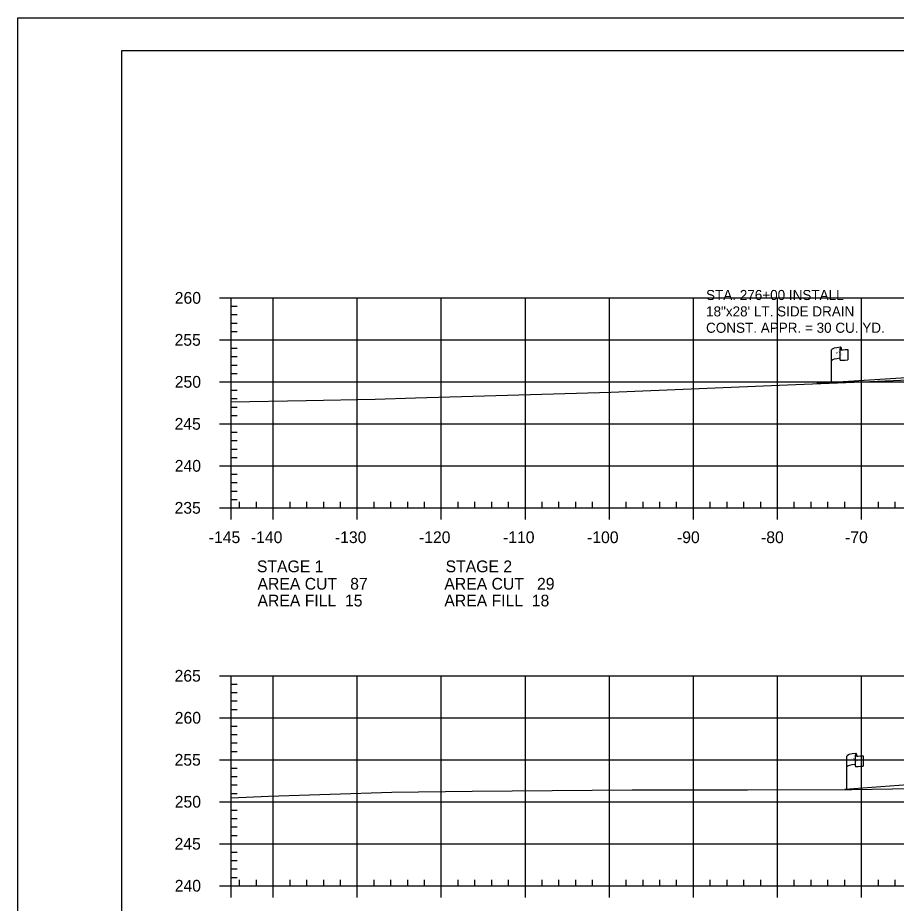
# Model space of a CAD drawing. Extents: x 1365647 to 1367999, y 387113 to 400173.
# Drawn here: x 1365723.7 to 1365828.2, y 395374.1 to 395479.6 of the extents above; entities that cross this region are included whole.
import ezdxf

# ---------------------------------------------------------------- set-up
doc = ezdxf.new("R2010")
doc.units = 0
for name, color, linetype in [('E_Existing ROW', 7, 'Continuous'), ('R_Axis', 7, 'Continuous'), ('R_Axis Annot', 7, 'Continuous'), ('R_Border', 7, 'Continuous'), ('R_Drive', 7, 'Continuous'), ('R_Exist Surface', 7, 'Continuous'), ('R_Grid', 7, 'Continuous'), ('R_No Plot', 7, 'Continuous')]:
    doc.layers.add(name, color=color, linetype=linetype)

msp = doc.modelspace()

# ---------------------------------------------------------------- linework, layer by layer
at = {"layer": 'E_Existing ROW'}
for p, q in [((1365821.51, 395440.12), (1365821.51, 395440.1)), ((1365821.51, 395440.1), (1365821.51, 395438.88)), ((1365821.68, 395440.27), (1365821.68, 395440.03)), ((1365820.52, 395436.07), (1365820.52, 395440.02)), ((1365822.45, 395440.08), (1365822.45, 395438.84)), ((1365822.34, 395387.7), (1365822.34, 395391.65)), ((1365823.33, 395391.75), (1365823.33, 395391.73)), ((1365823.33, 395391.73), (1365823.33, 395390.51)), ((1365823.5, 395391.9), (1365823.5, 395391.66)), ((1365824.27, 395391.71), (1365824.27, 395390.47))]:
    msp.add_line(p, q, dxfattribs=at)
for centre, radius, start, end in [((1365821.59, 395440.12), 0.078, 88.6458, 274.2828), ((1365821.6, 395440.27), 0.0783, 263.0712, 93.9564), ((1365821.59, 395438.88), 0.0783, 180, 273.9564), ((1365823.41, 395391.75), 0.078, 88.6458, 274.2828), ((1365823.42, 395391.9), 0.0783, 263.0712, 93.9564), ((1365823.41, 395390.51), 0.0783, 180, 273.9564)]:
    msp.add_arc(centre, radius, start, end, dxfattribs=at)
for centre, major_axis, ratio, start_param, end_param in [((1365822.1, 395440.06), (-1.58, -0.04), 0.19887, 5.030368, 6.283185), ((1365822.81, 395440.18), (-1.23, -0.13), 0.052933, 0.159456, 1.268315), ((1365822.1, 395438.75), (-1.58, -0.04), 0.19887, 5.083035, 6.194897), ((1365822.81, 395438.94), (-1.23, -0.13), 0.052933, 0.159456, 1.268315), ((1365823.92, 395391.69), (-1.58, -0.04), 0.19887, 5.030368, 6.283185), ((1365824.63, 395391.81), (-1.23, -0.13), 0.052933, 0.159456, 1.268315), ((1365823.91, 395390.38), (-1.58, -0.04), 0.19887, 5.083035, 6.194897), ((1365824.63, 395390.57), (-1.23, -0.13), 0.052933, 0.159456, 1.268315)]:
    msp.add_ellipse(centre, major_axis=major_axis, ratio=ratio, start_param=start_param, end_param=end_param, dxfattribs=at)
at = {"layer": 'R_Axis'}
for p, q in [((1365747.69, 395446.22), (1365749.09, 395446.22)), ((1365749.09, 395421.22), (1365749.09, 395446.22)), ((1365749.09, 395445.22), (1365749.79, 395445.22)), ((1365749.09, 395444.22), (1365749.79, 395444.22)), ((1365749.09, 395443.22), (1365749.79, 395443.22)), ((1365749.09, 395442.22), (1365749.79, 395442.22)), ((1365747.69, 395441.22), (1365749.09, 395441.22)), ((1365749.09, 395440.22), (1365749.79, 395440.22)), ((1365749.09, 395439.22), (1365749.79, 395439.22)), ((1365749.09, 395438.22), (1365749.79, 395438.22)), ((1365749.09, 395437.22), (1365749.79, 395437.22)), ((1365747.69, 395436.22), (1365749.09, 395436.22)), ((1365749.09, 395435.22), (1365749.79, 395435.22)), ((1365749.09, 395434.22), (1365749.79, 395434.22)), ((1365749.09, 395433.22), (1365749.79, 395433.22)), ((1365749.09, 395432.22), (1365749.79, 395432.22)), ((1365747.69, 395431.22), (1365749.09, 395431.22)), ((1365749.09, 395430.22), (1365749.79, 395430.22)), ((1365749.09, 395429.22), (1365749.79, 395429.22)), ((1365749.09, 395428.22), (1365749.79, 395428.22)), ((1365749.09, 395427.22), (1365749.79, 395427.22)), ((1365747.69, 395426.22), (1365749.09, 395426.22)), ((1365749.09, 395425.22), (1365749.79, 395425.22)), ((1365749.09, 395424.22), (1365749.79, 395424.22)), ((1365749.09, 395423.22), (1365749.79, 395423.22)), ((1365749.09, 395422.22), (1365749.79, 395422.22)), ((1365747.69, 395421.22), (1365749.09, 395421.22)), ((1365749.09, 395421.22), (1365749.09, 395421.92)), ((1365749.09, 395421.22), (1366039.09, 395421.22)), ((1365749.09, 395419.82), (1365749.09, 395421.22)), ((1365750.09, 395421.22), (1365750.09, 395421.92)), ((1365752.09, 395421.22), (1365752.09, 395421.92)), ((1365754.09, 395419.82), (1365754.09, 395421.22)), ((1365756.09, 395421.22), (1365756.09, 395421.92)), ((1365758.09, 395421.22), (1365758.09, 395421.92)), ((1365760.09, 395421.22), (1365760.09, 395421.92)), ((1365762.09, 395421.22), (1365762.09, 395421.92)), ((1365764.09, 395419.82), (1365764.09, 395421.22)), ((1365766.09, 395421.22), (1365766.09, 395421.92)), ((1365768.09, 395421.22), (1365768.09, 395421.92)), ((1365770.09, 395421.22), (1365770.09, 395421.92)), ((1365772.09, 395421.22), (1365772.09, 395421.92)), ((1365774.09, 395419.82), (1365774.09, 395421.22)), ((1365776.09, 395421.22), (1365776.09, 395421.92)), ((1365778.09, 395421.22), (1365778.09, 395421.92)), ((1365780.09, 395421.22), (1365780.09, 395421.92)), ((1365782.09, 395421.22), (1365782.09, 395421.92)), ((1365784.09, 395419.82), (1365784.09, 395421.22)), ((1365786.09, 395421.22), (1365786.09, 395421.92)), ((1365788.09, 395421.22), (1365788.09, 395421.92)), ((1365790.09, 395421.22), (1365790.09, 395421.92)), ((1365792.09, 395421.22), (1365792.09, 395421.92)), ((1365794.09, 395419.82), (1365794.09, 395421.22)), ((1365796.09, 395421.22), (1365796.09, 395421.92)), ((1365798.09, 395421.22), (1365798.09, 395421.92)), ((1365800.09, 395421.22), (1365800.09, 395421.92)), ((1365802.09, 395421.22), (1365802.09, 395421.92)), ((1365804.09, 395419.82), (1365804.09, 395421.22)), ((1365806.09, 395421.22), (1365806.09, 395421.92)), ((1365808.09, 395421.22), (1365808.09, 395421.92)), ((1365810.09, 395421.22), (1365810.09, 395421.92)), ((1365812.09, 395421.22), (1365812.09, 395421.92)), ((1365814.09, 395419.82), (1365814.09, 395421.22)), ((1365816.09, 395421.22), (1365816.09, 395421.92)), ((1365818.09, 395421.22), (1365818.09, 395421.92)), ((1365820.09, 395421.22), (1365820.09, 395421.92)), ((1365822.09, 395421.22), (1365822.09, 395421.92)), ((1365824.09, 395419.82), (1365824.09, 395421.22)), ((1365826.09, 395421.22), (1365826.09, 395421.92)), ((1365828.09, 395421.22), (1365828.09, 395421.92)), ((1365747.69, 395401.22), (1365749.09, 395401.22)), ((1365749.09, 395376.22), (1365749.09, 395401.22)), ((1365749.09, 395400.22), (1365749.79, 395400.22)), ((1365749.09, 395399.22), (1365749.79, 395399.22)), ((1365749.09, 395398.22), (1365749.79, 395398.22)), ((1365749.09, 395397.22), (1365749.79, 395397.22)), ((1365747.69, 395396.22), (1365749.09, 395396.22)), ((1365749.09, 395395.22), (1365749.79, 395395.22)), ((1365749.09, 395394.22), (1365749.79, 395394.22)), ((1365749.09, 395393.22), (1365749.79, 395393.22)), ((1365749.09, 395392.22), (1365749.79, 395392.22)), ((1365747.69, 395391.22), (1365749.09, 395391.22)), ((1365749.09, 395390.22), (1365749.79, 395390.22)), ((1365749.09, 395389.22), (1365749.79, 395389.22)), ((1365749.09, 395388.22), (1365749.79, 395388.22)), ((1365749.09, 395387.22), (1365749.79, 395387.22)), ((1365747.69, 395386.22), (1365749.09, 395386.22)), ((1365749.09, 395385.22), (1365749.79, 395385.22)), ((1365749.09, 395384.22), (1365749.79, 395384.22)), ((1365749.09, 395383.22), (1365749.79, 395383.22)), ((1365749.09, 395382.22), (1365749.79, 395382.22)), ((1365747.69, 395381.22), (1365749.09, 395381.22)), ((1365749.09, 395380.22), (1365749.79, 395380.22)), ((1365749.09, 395379.22), (1365749.79, 395379.22)), ((1365749.09, 395378.22), (1365749.79, 395378.22)), ((1365749.09, 395377.22), (1365749.79, 395377.22)), ((1365749.09, 395376.22), (1365749.09, 395376.92)), ((1365750.09, 395376.22), (1365750.09, 395376.92)), ((1365752.09, 395376.22), (1365752.09, 395376.92)), ((1365756.09, 395376.22), (1365756.09, 395376.92)), ((1365758.09, 395376.22), (1365758.09, 395376.92)), ((1365760.09, 395376.22), (1365760.09, 395376.92)), ((1365762.09, 395376.22), (1365762.09, 395376.92)), ((1365766.09, 395376.22), (1365766.09, 395376.92)), ((1365768.09, 395376.22), (1365768.09, 395376.92)), ((1365770.09, 395376.22), (1365770.09, 395376.92)), ((1365772.09, 395376.22), (1365772.09, 395376.92)), ((1365776.09, 395376.22), (1365776.09, 395376.92)), ((1365778.09, 395376.22), (1365778.09, 395376.92)), ((1365780.09, 395376.22), (1365780.09, 395376.92)), ((1365782.09, 395376.22), (1365782.09, 395376.92)), ((1365786.09, 395376.22), (1365786.09, 395376.92)), ((1365788.09, 395376.22), (1365788.09, 395376.92)), ((1365790.09, 395376.22), (1365790.09, 395376.92)), ((1365792.09, 395376.22), (1365792.09, 395376.92)), ((1365796.09, 395376.22), (1365796.09, 395376.92)), ((1365798.09, 395376.22), (1365798.09, 395376.92)), ((1365800.09, 395376.22), (1365800.09, 395376.92)), ((1365802.09, 395376.22), (1365802.09, 395376.92)), ((1365806.09, 395376.22), (1365806.09, 395376.92)), ((1365808.09, 395376.22), (1365808.09, 395376.92)), ((1365810.09, 395376.22), (1365810.09, 395376.92)), ((1365812.09, 395376.22), (1365812.09, 395376.92)), ((1365816.09, 395376.22), (1365816.09, 395376.92)), ((1365818.09, 395376.22), (1365818.09, 395376.92)), ((1365820.09, 395376.22), (1365820.09, 395376.92)), ((1365822.09, 395376.22), (1365822.09, 395376.92)), ((1365826.09, 395376.22), (1365826.09, 395376.92)), ((1365828.09, 395376.22), (1365828.09, 395376.92)), ((1365747.69, 395376.22), (1365749.09, 395376.22)), ((1365749.09, 395376.22), (1366039.09, 395376.22)), ((1365749.09, 395374.82), (1365749.09, 395376.22)), ((1365754.09, 395374.82), (1365754.09, 395376.22)), ((1365764.09, 395374.82), (1365764.09, 395376.22)), ((1365774.09, 395374.82), (1365774.09, 395376.22)), ((1365784.09, 395374.82), (1365784.09, 395376.22)), ((1365794.09, 395374.82), (1365794.09, 395376.22)), ((1365804.09, 395374.82), (1365804.09, 395376.22)), ((1365814.09, 395374.82), (1365814.09, 395376.22)), ((1365824.09, 395374.82), (1365824.09, 395376.22))]:
    msp.add_line(p, q, dxfattribs=at)
at = {"layer": 'R_Border'}
for p, q in [((1365736.09, 395475.68), (1366052.27, 395475.68)), ((1365736.09, 395270.22), (1365736.09, 395475.68))]:
    msp.add_line(p, q, dxfattribs=at)
at = {"layer": 'R_Drive'}
msp.add_line((1365847.59, 395437.89), (1365818.76, 395436.01), dxfattribs=at)
at = {"layer": 'R_Exist Surface'}
for points in [[(1365749.09, 395433.83), (1365757.99, 395434.01), (1365766.2, 395434.16), (1365771.02, 395434.32), (1365794.26, 395435.01), (1365815.26, 395435.88), (1365823.21, 395436.17), (1365834.3, 395436.64)], [(1365749.09, 395386.69), (1365753.53, 395386.87), (1365768.22, 395387.37), (1365777.74, 395387.49), (1365796.78, 395387.65), (1365810.52, 395387.65), (1365822.92, 395387.7), (1365832.63, 395387.85)]]:
    msp.add_lwpolyline(points, dxfattribs=at)
at = {"layer": 'R_Grid'}
for p, q in [((1365749.09, 395446.22), (1366039.09, 395446.22)), ((1365749.09, 395421.22), (1365749.09, 395446.22)), ((1365754.09, 395421.22), (1365754.09, 395446.22)), ((1365764.09, 395421.22), (1365764.09, 395446.22)), ((1365774.09, 395421.22), (1365774.09, 395446.22)), ((1365784.09, 395421.22), (1365784.09, 395446.22)), ((1365794.09, 395421.22), (1365794.09, 395446.22)), ((1365804.09, 395421.22), (1365804.09, 395446.22)), ((1365814.09, 395421.22), (1365814.09, 395446.22)), ((1365824.09, 395421.22), (1365824.09, 395446.22)), ((1365749.09, 395441.22), (1366039.09, 395441.22)), ((1365749.09, 395436.22), (1366039.09, 395436.22)), ((1365749.09, 395431.22), (1366039.09, 395431.22)), ((1365749.09, 395426.22), (1366039.09, 395426.22)), ((1365749.09, 395421.22), (1366039.09, 395421.22)), ((1365749.09, 395401.22), (1366039.09, 395401.22)), ((1365749.09, 395376.22), (1365749.09, 395401.22)), ((1365754.09, 395376.22), (1365754.09, 395401.22)), ((1365764.09, 395376.22), (1365764.09, 395401.22)), ((1365774.09, 395376.22), (1365774.09, 395401.22)), ((1365784.09, 395376.22), (1365784.09, 395401.22)), ((1365794.09, 395376.22), (1365794.09, 395401.22)), ((1365804.09, 395376.22), (1365804.09, 395401.22)), ((1365814.09, 395376.22), (1365814.09, 395401.22)), ((1365824.09, 395376.22), (1365824.09, 395401.22)), ((1365749.09, 395396.22), (1366039.09, 395396.22)), ((1365749.09, 395391.22), (1366039.09, 395391.22)), ((1365749.09, 395386.22), (1366039.09, 395386.22)), ((1365749.09, 395381.22), (1366039.09, 395381.22)), ((1365749.09, 395376.22), (1366039.09, 395376.22))]:
    msp.add_line(p, q, dxfattribs=at)
at = {"layer": 'R_No Plot'}
for p, q in [((1365723.69, 395479.58), (1366057.03, 395479.58)), ((1365847.39, 395389.49), (1365822.09, 395387.7))]:
    msp.add_line(p, q, dxfattribs=at)
msp.add_lwpolyline([(1365723.69, 395479.58), (1366057.03, 395479.58), (1366057.03, 395266.24), (1365723.69, 395266.24)], close=True, dxfattribs=at)

# ---------------------------------------------------------------- texts
at = {"layer": 'E_Existing ROW'}
for s, height, rotation, p in [('R ', 0.2, 9.9884, (1365821.04, 395439.52)), (' O', 0.2, 9.9884, (1365821.18, 395439.57)), ('W', 0.2, 351.1788, (1365821.51, 395439.4)), ('DWB 11-9-07', 0.001, 90, (1365821.68, 395440.03)), ('DWB 11-9-07', 0.001, 5.0717, (1365822.44, 395438.84)), ('DWB 11-9-07', 0.001, 90, (1365820.52, 395436.07)), ('DWB 11-9-07', 0.001, 90, (1365823.5, 395391.66)), ('R ', 0.2, 9.9884, (1365822.86, 395391.15)), (' O', 0.2, 9.9884, (1365823, 395391.2)), ('W', 0.2, 351.1788, (1365823.33, 395391.03)), ('DWB 11-9-07', 0.001, 5.0717, (1365824.26, 395390.47)), ('DWB 11-9-07', 0.001, 90, (1365822.34, 395387.7))]:
    msp.add_text(s, height=height, rotation=rotation, dxfattribs=at).set_placement(p)
at = {"layer": 'R_Axis Annot'}
for s, p in [('260', (1365742.37, 395445.52)), ('255', (1365742.35, 395440.52)), ('250', (1365742.37, 395435.52)), ('245', (1365742.35, 395430.52)), ('240', (1365742.37, 395425.52)), ('235', (1365742.35, 395420.52)), ('-145', (1365746.42, 395417.02)), ('-140', (1365751.43, 395417.02)), ('-130', (1365761.43, 395417.02)), ('-120', (1365771.43, 395417.02)), ('-110', (1365781.43, 395417.02)), ('-100', (1365791.43, 395417.02)), ('-90', (1365802.13, 395417.02)), ('-80', (1365812.13, 395417.02)), ('-70', (1365822.13, 395417.02)), ('STAGE 1', (1365752.15, 395413.55)), ('STAGE 2', (1365774.6, 395413.55)), ('AREA CUT   87', (1365752.22, 395411.48)), ('AREA CUT   29', (1365774.45, 395411.48)), ('AREA FILL  15', (1365752.22, 395409.48)), ('AREA FILL  18', (1365774.45, 395409.48)), ('265', (1365742.35, 395400.52)), ('260', (1365742.37, 395395.52)), ('255', (1365742.35, 395390.52)), ('250', (1365742.37, 395385.52)), ('245', (1365742.35, 395380.52)), ('240', (1365742.37, 395375.52))]:
    msp.add_text(s, height=1.4, dxfattribs=at).set_placement(p)
at = {"layer": 'R_Drive'}
for s, p in [('STA. 276+00 INSTALL', (1365805.59, 395445.96)), ('18"x28\' LT. SIDE DRAIN', (1365805.59, 395444.01)), ('CONST. APPR. = 30 CU. YD.', (1365805.59, 395442.06))]:
    msp.add_text(s, height=1.2, rotation=360, dxfattribs=at).set_placement(p)

doc.saveas('drawing.dxf')
